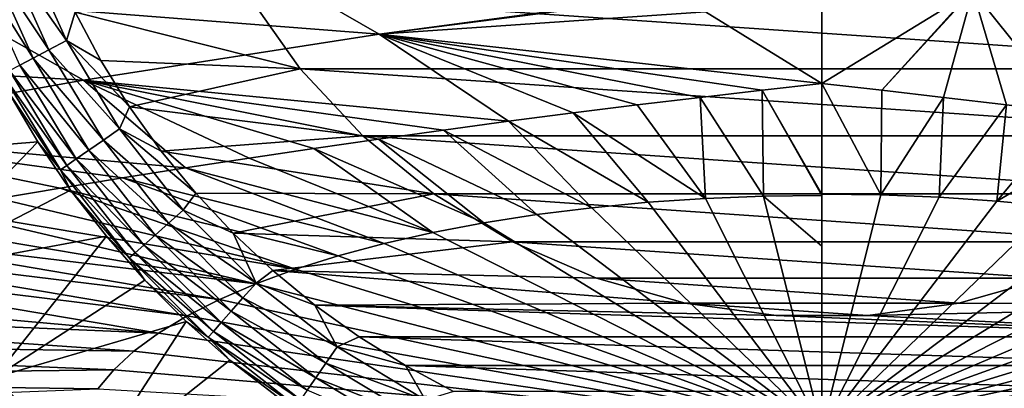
# Model space of a CAD drawing. Header units: metres. Extents: x -90 to 304, y -90 to 74.
# Tile 389 of 570: x 231.65 to 241.9, y 24.56 to 28.39. Entities that reach past the tile are written whole.
import ezdxf

# ---------------------------------------------------------------- set-up
doc = ezdxf.new("R2010")
doc.units = ezdxf.units.M
doc.layers.add('solid_21662050_350', color=7, linetype='CONTINUOUS')

msp = doc.modelspace()

# ---------------------------------------------------------------- linework, layer by layer
at = {"layer": 'solid_21662050_350'}
for points in [[(233.895706, 29.104031, 169.554962), (230.838501, 28.594345, 170.869919), (235.393646, 28.241667, 172.998947)], [(231.698441, 29.151634, -27.841965), (232.138458, 28.173946, -27.841965), (231.506378, 29.078796, -27.77289)], [(231.698441, 29.151634, -27.841965), (232.228882, 28.468464, -27.865166), (232.138458, 28.173946, -27.841965)], [(233.895706, 29.104031, 169.554962), (235.393646, 28.241667, 172.998947), (238.491364, 28.655617, 171.700562)], [(242.238281, 29.095026, 170.035919), (241.569321, 28.692457, 171.562195), (244.606354, 28.241669, 172.998947)], [(231.332748, 29.012945, -27.661184), (231.79216, 27.992189, -27.661184), (231.185684, 28.957174, -27.512096)], [(231.506378, 29.078796, -27.77289), (231.956589, 28.078489, -27.77289), (231.332748, 29.012945, -27.661184)], [(231.956589, 28.078489, -27.77289), (231.79216, 27.992189, -27.661184), (231.332748, 29.012945, -27.661184)], [(232.138458, 28.173946, -27.841965), (231.956589, 28.078489, -27.77289), (231.506378, 29.078796, -27.77289)], [(231.79216, 27.992189, -27.661184), (231.652893, 27.9191, -27.512096), (231.185684, 28.957174, -27.512096)], [(241.569321, 28.692457, 171.562195), (240.623352, 27.657963, 175.379639), (241.264847, 27.584156, 175.631393)], [(241.569321, 28.692457, 171.562195), (241.540237, 28.674816, 171.628479), (240.623352, 27.657963, 175.379639)], [(241.569321, 28.692457, 171.562195), (241.264847, 27.584156, 175.631393), (241.920181, 27.50572, 175.887405)], [(241.569321, 28.692457, 171.562195), (241.920181, 27.50572, 175.887405), (242.584976, 27.423016, 176.145905)], [(244.606354, 28.241669, 172.998947), (241.569321, 28.692457, 171.562195), (242.584976, 27.423016, 176.145905)], [(230.838501, 28.594345, 170.869919), (227.795197, 28.026539, 172.162613), (232.318314, 27.762939, 174.291809)], [(230.838501, 28.594345, 170.869919), (232.318314, 27.762939, 174.291809), (235.393646, 28.241667, 172.998947)], [(234.019073, 28.662905, -27.865166), (234.570007, 27.882399, -27.865166), (232.228882, 28.468464, -27.865166)], [(245.429993, 27.882399, -91.865166), (234.570007, 27.882399, -91.865166), (234.019073, 28.662905, -91.865166)], [(234.019073, 28.662905, -27.865166), (234.019073, 28.662905, -91.865166), (234.570007, 27.882399, -91.865166)], [(245.980927, 28.662905, -91.865166), (245.429993, 27.882399, -91.865166), (234.019073, 28.662905, -91.865166)], [(234.019073, 28.662905, -27.865166), (234.570007, 27.882399, -91.865166), (234.570007, 27.882399, -27.865166)], [(235.393646, 28.241667, 172.998947), (238.511627, 28.643291, 171.746811), (238.491364, 28.655617, 171.700562)], [(235.393646, 28.241667, 172.998947), (238.788086, 28.474531, 172.377945), (238.511627, 28.643291, 171.746811)], [(238.788086, 28.474531, 172.377945), (240, 27.727261, 175.132446), (240, 28.633511, 171.810837)], [(241.540237, 28.674816, 171.628479), (240, 27.727261, 175.132446), (240.623352, 27.657963, 175.379639)], [(240, 28.633511, 171.810837), (240, 27.727261, 175.132446), (241.540237, 28.674816, 171.628479)], [(232.138458, 28.173946, -27.841965), (232.228882, 28.468464, -27.865166), (232.49614, 27.968361, -27.865166)], [(234.570007, 27.882399, -27.865166), (232.49614, 27.968361, -27.865166), (232.228882, 28.468464, -27.865166)], [(235.393646, 28.241667, 172.998947), (240, 27.727261, 175.132446), (238.788086, 28.474531, 172.377945)], [(232.138458, 28.173946, -27.841965), (232.693115, 27.256426, -27.841965), (231.956589, 28.078489, -27.77289)], [(232.138458, 28.173946, -27.841965), (232.49614, 27.968361, -27.865166), (232.795517, 27.486853, -27.865166)], [(232.138458, 28.173946, -27.841965), (232.795517, 27.486853, -27.865166), (232.693115, 27.256426, -27.841965)], [(235.393646, 28.241667, 172.998947), (232.318314, 27.762939, 174.291809), (236.740265, 27.335768, 176.407272)], [(235.393646, 28.241667, 172.998947), (239.376129, 27.657904, 175.379837), (240, 27.727261, 175.132446)], [(235.393646, 28.241667, 172.998947), (238.734024, 27.584023, 175.631851), (239.376129, 27.657904, 175.379837)], [(235.393646, 28.241667, 172.998947), (238.078003, 27.505499, 175.888107), (238.734024, 27.584023, 175.631851)], [(235.393646, 28.241667, 172.998947), (237.412506, 27.422695, 176.146881), (238.078003, 27.505499, 175.888107)], [(235.393646, 28.241667, 172.998947), (236.740265, 27.335768, 176.407272), (237.412506, 27.422695, 176.146881)], [(231.956589, 28.078489, -27.77289), (232.524078, 27.139742, -27.77289), (231.79216, 27.992189, -27.661184)], [(232.693115, 27.256426, -27.841965), (232.524078, 27.139742, -27.77289), (231.956589, 28.078489, -27.77289)], [(227.795197, 28.026539, 172.162613), (229.256836, 27.219496, 175.558807), (232.318314, 27.762939, 174.291809)], [(231.79216, 27.992189, -27.661184), (232.371246, 27.034252, -27.661184), (231.652893, 27.9191, -27.512096)], [(232.524078, 27.139742, -27.77289), (232.371246, 27.034252, -27.661184), (231.79216, 27.992189, -27.661184)], [(234.570007, 27.882399, -27.865166), (232.795517, 27.486853, -27.865166), (232.49614, 27.968361, -27.865166)], [(231.652893, 27.9191, -27.512096), (232.241806, 26.944908, -27.512096), (231.545334, 27.862652, -27.332626)], [(232.371246, 27.034252, -27.661184), (232.241806, 26.944908, -27.512096), (231.652893, 27.9191, -27.512096)], [(234.570007, 27.882399, -27.865166), (235.222153, 27.18413, -27.865166), (232.795517, 27.486853, -27.865166)], [(244.777847, 27.18413, -91.865166), (235.222153, 27.18413, -91.865166), (234.570007, 27.882399, -91.865166)], [(234.570007, 27.882399, -27.865166), (234.570007, 27.882399, -91.865166), (235.222153, 27.18413, -91.865166)], [(245.429993, 27.882399, -91.865166), (244.777847, 27.18413, -91.865166), (234.570007, 27.882399, -91.865166)], [(234.570007, 27.882399, -27.865166), (235.222153, 27.18413, -91.865166), (235.222153, 27.18413, -27.865166)], [(232.318314, 27.762939, 174.291809), (229.256836, 27.219496, 175.558807), (233.378769, 26.85149, 177.694565)], [(231.545334, 27.862652, -27.332626), (232.141846, 26.875908, -27.332626), (231.474548, 27.825497, -27.131203)], [(231.474548, 27.825497, -27.131203), (232.07605, 26.830492, -27.131203), (231.532257, 27.644821, -26.917501)], [(232.141846, 26.875908, -27.332626), (232.07605, 26.830492, -27.131203), (231.474548, 27.825497, -27.131203)], [(232.241806, 26.944908, -27.512096), (232.141846, 26.875908, -27.332626), (231.545334, 27.862652, -27.332626)], [(232.318314, 27.762939, 174.291809), (236.064026, 27.244976, 176.668259), (236.740265, 27.335768, 176.407272)], [(232.318314, 27.762939, 174.291809), (235.386917, 27.150711, 176.928604), (236.064026, 27.244976, 176.668259)], [(232.318314, 27.762939, 174.291809), (234.712112, 27.053434, 177.187057), (235.386917, 27.150711, 176.928604)], [(232.318314, 27.762939, 174.291809), (234.042038, 26.953562, 177.442627), (234.712112, 27.053434, 177.187057)], [(232.318314, 27.762939, 174.291809), (233.378769, 26.85149, 177.694565), (234.042038, 26.953562, 177.442627)], [(239.376129, 27.657904, 175.379837), (240, 26.579887, 179.106644), (240, 27.727261, 175.132446)], [(240, 27.727261, 175.132446), (240, 26.579887, 179.106644), (240.611481, 26.571409, 179.130371)], [(240.623352, 27.657963, 175.379639), (240, 27.727261, 175.132446), (240.611481, 26.571409, 179.130371)], [(231.532257, 27.644821, -26.917501), (231.841278, 27.122314, -26.917501), (229.817261, 26.955685, 8.134833)], [(232.07605, 26.830492, -27.131203), (231.841278, 27.122314, -26.917501), (231.532257, 27.644821, -26.917501)], [(238.787949, 26.533983, 179.241165), (238.734024, 27.584023, 175.631851), (238.078003, 27.505499, 175.888107)], [(239.392105, 26.558205, 179.173889), (239.376129, 27.657904, 175.379837), (238.734024, 27.584023, 175.631851)], [(238.787949, 26.533983, 179.241165), (239.392105, 26.558205, 179.173889), (238.734024, 27.584023, 175.631851)], [(239.376129, 27.657904, 175.379837), (240, 26.566296, 179.151413), (240, 26.579887, 179.106644)], [(239.392105, 26.558205, 179.173889), (240, 26.566296, 179.151413), (239.376129, 27.657904, 175.379837)], [(241.264847, 27.584156, 175.631393), (240.623352, 27.657963, 175.379639), (240.611481, 26.571409, 179.130371)], [(241.264847, 27.584156, 175.631393), (240.611481, 26.571409, 179.130371), (241.218994, 26.546709, 179.199142)], [(241.920181, 27.50572, 175.887405), (241.264847, 27.584156, 175.631393), (241.218994, 26.546709, 179.199142)], [(232.693115, 27.256426, -27.841965), (232.795517, 27.486853, -27.865166), (233.125763, 27.025915, -27.865166)], [(235.222153, 27.18413, -27.865166), (233.125763, 27.025915, -27.865166), (232.795517, 27.486853, -27.865166)], [(238.787949, 26.533983, 179.241165), (238.078003, 27.505499, 175.888107), (237.412506, 27.422695, 176.146881)], [(241.920181, 27.50572, 175.887405), (241.218994, 26.546709, 179.199142), (241.818817, 26.505947, 179.312546)], [(242.584976, 27.423016, 176.145905), (241.920181, 27.50572, 175.887405), (241.818817, 26.505947, 179.312546)], [(238.191269, 26.493778, 179.352829), (237.412506, 27.422695, 176.146881), (236.740265, 27.335768, 176.407272)], [(238.191269, 26.493778, 179.352829), (238.787949, 26.533983, 179.241165), (237.412506, 27.422695, 176.146881)], [(243.2565, 27.336195, 176.406021), (242.584976, 27.423016, 176.145905), (241.818817, 26.505947, 179.312546)], [(232.693115, 27.256426, -27.841965), (233.35434, 26.412453, -27.841965), (232.524078, 27.139742, -27.77289)], [(232.693115, 27.256426, -27.841965), (233.125763, 27.025915, -27.865166), (233.485458, 26.587574, -27.865166)], [(232.693115, 27.256426, -27.841965), (233.485458, 26.587574, -27.865166), (233.35434, 26.412453, -27.841965)], [(237.605743, 26.437841, 179.508209), (236.740265, 27.335768, 176.407272), (236.064026, 27.244976, 176.668259)], [(237.605743, 26.437841, 179.508209), (238.191269, 26.493778, 179.352829), (236.740265, 27.335768, 176.407272)], [(243.2565, 27.336195, 176.406021), (241.818817, 26.505947, 179.312546), (242.407257, 26.449377, 179.469849)], [(229.256836, 27.219496, 175.558807), (232.723267, 26.747465, 177.942535), (233.378769, 26.85149, 177.694565)], [(229.256836, 27.219496, 175.558807), (232.075287, 26.641588, 178.186569), (232.723267, 26.747465, 177.942535)], [(229.256836, 27.219496, 175.558807), (231.433807, 26.5338, 178.427063), (232.075287, 26.641588, 178.186569)], [(235.222153, 27.18413, -27.865166), (235.963242, 26.581211, -27.865166), (233.125763, 27.025915, -27.865166)], [(236.482498, 26.280237, 179.945969), (235.386917, 27.150711, 176.928604), (234.712112, 27.053434, 177.187057)], [(244.036758, 26.581211, -91.865166), (235.963242, 26.581211, -91.865166), (235.222153, 27.18413, -91.865166)], [(235.222153, 27.18413, -27.865166), (235.222153, 27.18413, -91.865166), (235.963242, 26.581211, -91.865166)], [(244.777847, 27.18413, -91.865166), (244.036758, 26.581211, -91.865166), (235.222153, 27.18413, -91.865166)], [(235.222153, 27.18413, -27.865166), (235.963242, 26.581211, -91.865166), (235.963242, 26.581211, -27.865166)], [(237.034973, 26.366514, 179.706329), (236.064026, 27.244976, 176.668259), (235.386917, 27.150711, 176.928604)], [(236.482498, 26.280237, 179.945969), (237.034973, 26.366514, 179.706329), (235.386917, 27.150711, 176.928604)], [(237.034973, 26.366514, 179.706329), (237.605743, 26.437841, 179.508209), (236.064026, 27.244976, 176.668259)], [(231.841278, 27.122314, -26.917501), (230.53569, 25.767262, 8.134833), (229.817261, 26.955685, 8.134833)], [(231.841278, 27.122314, -26.917501), (232.18248, 26.620239, -26.917501), (230.53569, 25.767262, 8.134833)], [(232.07605, 26.830492, -27.131203), (232.18248, 26.620239, -26.917501), (231.841278, 27.122314, -26.917501)], [(232.524078, 27.139742, -27.77289), (233.200577, 26.276243, -27.77289), (232.371246, 27.034252, -27.661184)], [(233.35434, 26.412453, -27.841965), (233.200577, 26.276243, -27.77289), (232.524078, 27.139742, -27.77289)], [(235.951691, 26.179544, 180.225647), (234.712112, 27.053434, 177.187057), (234.042038, 26.953562, 177.442627)], [(235.951691, 26.179544, 180.225647), (236.482498, 26.280237, 179.945969), (234.712112, 27.053434, 177.187057)], [(232.241806, 26.944908, -27.512096), (232.943863, 26.048805, -27.512096), (232.141846, 26.875908, -27.332626)], [(232.371246, 27.034252, -27.661184), (233.061584, 26.153099, -27.661184), (232.241806, 26.944908, -27.512096)], [(233.061584, 26.153099, -27.661184), (232.943863, 26.048805, -27.512096), (232.241806, 26.944908, -27.512096)], [(233.200577, 26.276243, -27.77289), (233.061584, 26.153099, -27.661184), (232.371246, 27.034252, -27.661184)], [(235.963242, 26.581211, -27.865166), (233.485458, 26.587574, -27.865166), (233.125763, 27.025915, -27.865166)], [(235.951691, 26.179544, 180.225647), (234.042038, 26.953562, 177.442627), (233.378769, 26.85149, 177.694565)], [(232.141846, 26.875908, -27.332626), (232.852936, 25.96826, -27.332626), (232.07605, 26.830492, -27.131203)], [(232.943863, 26.048805, -27.512096), (232.852936, 25.96826, -27.332626), (232.141846, 26.875908, -27.332626)], [(235.445862, 26.065054, 180.543655), (233.378769, 26.85149, 177.694565), (232.723267, 26.747465, 177.942535)], [(235.445862, 26.065054, 180.543655), (235.951691, 26.179544, 180.225647), (233.378769, 26.85149, 177.694565)], [(234.968094, 25.937473, 180.898026), (232.723267, 26.747465, 177.942535), (232.075287, 26.641588, 178.186569)], [(232.07605, 26.830492, -27.131203), (232.793106, 25.915243, -27.131203), (232.18248, 26.620239, -26.917501)], [(232.852936, 25.96826, -27.332626), (232.793106, 25.915243, -27.131203), (232.07605, 26.830492, -27.131203)], [(234.968094, 25.937473, 180.898026), (235.445862, 26.065054, 180.543655), (232.723267, 26.747465, 177.942535)], [(234.521347, 25.797586, 181.286575), (232.075287, 26.641588, 178.186569), (231.433807, 26.5338, 178.427063)], [(234.521347, 25.797586, 181.286575), (234.968094, 25.937473, 180.898026), (232.075287, 26.641588, 178.186569)], [(232.18248, 26.620239, -26.917501), (232.554535, 26.140581, -26.917501), (230.53569, 25.767262, 8.134833)], [(234.521347, 25.797586, 181.286575), (231.433807, 26.5338, 178.427063), (230.796967, 26.423857, 178.664749)], [(232.793106, 25.915243, -27.131203), (232.554535, 26.140581, -26.917501), (232.18248, 26.620239, -26.917501)], [(233.35434, 26.412453, -27.841965), (233.485458, 26.587574, -27.865166), (233.873032, 26.173725, -27.865166)], [(235.963242, 26.581211, -27.865166), (233.873032, 26.173725, -27.865166), (233.485458, 26.587574, -27.865166)], [(235.963242, 26.581211, -27.865166), (236.779526, 26.084818, -27.865166), (233.873032, 26.173725, -27.865166)], [(243.220474, 26.084818, -91.865166), (236.779526, 26.084818, -91.865166), (235.963242, 26.581211, -91.865166)], [(235.963242, 26.581211, -27.865166), (235.963242, 26.581211, -91.865166), (236.779526, 26.084818, -91.865166)], [(244.036758, 26.581211, -91.865166), (243.220474, 26.084818, -91.865166), (235.963242, 26.581211, -91.865166)], [(235.963242, 26.581211, -27.865166), (236.779526, 26.084818, -91.865166), (236.779526, 26.084818, -27.865166)], [(238.191269, 26.493778, 179.352829), (240, 24.126535, 186.507858), (238.787949, 26.533983, 179.241165)], [(238.787949, 26.533983, 179.241165), (240, 24.126535, 186.507858), (239.392105, 26.558205, 179.173889)], [(239.392105, 26.558205, 179.173889), (240, 26.037872, 180.85527), (240, 26.566296, 179.151413)], [(239.392105, 26.558205, 179.173889), (240, 24.126535, 186.507858), (240, 26.037872, 180.85527)], [(240, 24.126535, 186.507858), (240.611481, 26.571409, 179.130371), (240, 26.579887, 179.106644)], [(240, 26.566296, 179.151413), (240, 24.126535, 186.507858), (240, 26.579887, 179.106644)], [(240, 24.126535, 186.507858), (241.218994, 26.546709, 179.199142), (240.611481, 26.571409, 179.130371)], [(240, 26.566296, 179.151413), (240, 26.037872, 180.85527), (240, 24.126535, 186.507858)], [(240, 24.126535, 186.507858), (241.818817, 26.505947, 179.312546), (241.218994, 26.546709, 179.199142)], [(237.034973, 26.366514, 179.706329), (240, 24.126535, 186.507858), (237.605743, 26.437841, 179.508209)], [(237.605743, 26.437841, 179.508209), (240, 24.126535, 186.507858), (238.191269, 26.493778, 179.352829)], [(240, 24.126535, 186.507858), (242.407257, 26.449377, 179.469849), (241.818817, 26.505947, 179.312546)], [(240, 24.126535, 186.507858), (242.980667, 26.377354, 179.670074), (242.407257, 26.449377, 179.469849)], [(234.108398, 25.646259, 181.706909), (230.796967, 26.423857, 178.664749), (230.16214, 26.311352, 178.90062)], [(234.108398, 25.646259, 181.706909), (234.521347, 25.797586, 181.286575), (230.796967, 26.423857, 178.664749)], [(233.35434, 26.412453, -27.841965), (234.112457, 25.654333, -27.841965), (233.200577, 26.276243, -27.77289)], [(233.35434, 26.412453, -27.841965), (233.873032, 26.173725, -27.865166), (234.112457, 25.654333, -27.841965)], [(236.482498, 26.280237, 179.945969), (240, 24.126535, 186.507858), (237.034973, 26.366514, 179.706329)], [(240, 24.126535, 186.507858), (243.535538, 26.290325, 179.911987), (242.980667, 26.377354, 179.670074)], [(234.108398, 25.646259, 181.706909), (230.16214, 26.311352, 178.90062), (229.526321, 26.195774, 179.135742)], [(233.200577, 26.276243, -27.77289), (233.976242, 25.500584, -27.77289), (233.061584, 26.153099, -27.661184)], [(234.112457, 25.654333, -27.841965), (233.976242, 25.500584, -27.77289), (233.200577, 26.276243, -27.77289)], [(235.951691, 26.179544, 180.225647), (240, 24.126535, 186.507858), (236.482498, 26.280237, 179.945969)], [(240, 24.126535, 186.507858), (244.068451, 26.188833, 180.194061), (243.535538, 26.290325, 179.911987)], [(233.73175, 25.484425, 182.156418), (229.526321, 26.195774, 179.135742), (228.886108, 26.076462, 179.371384)], [(233.73175, 25.484425, 182.156418), (234.108398, 25.646259, 181.706909), (229.526321, 26.195774, 179.135742)], [(232.554535, 26.140581, -26.917501), (231.39212, 24.674089, 8.134833), (230.53569, 25.767262, 8.134833)], [(232.554535, 26.140581, -26.917501), (232.955994, 25.685232, -26.917501), (231.39212, 24.674089, 8.134833)], [(232.793106, 25.915243, -27.131203), (232.955994, 25.685232, -26.917501), (232.554535, 26.140581, -26.917501)], [(233.061584, 26.153099, -27.661184), (233.853104, 25.361584, -27.661184), (232.943863, 26.048805, -27.512096)], [(233.976242, 25.500584, -27.77289), (233.853104, 25.361584, -27.661184), (233.061584, 26.153099, -27.661184)], [(236.779526, 26.084818, -27.865166), (234.286865, 25.786077, -27.865166), (233.873032, 26.173725, -27.865166)], [(234.112457, 25.654333, -27.841965), (233.873032, 26.173725, -27.865166), (234.286865, 25.786077, -27.865166)], [(235.445862, 26.065054, 180.543655), (240, 24.126535, 186.507858), (235.951691, 26.179544, 180.225647)], [(240, 24.126535, 186.507858), (244.576111, 26.073509, 180.514557), (244.068451, 26.188833, 180.194061)], [(233.393768, 25.313076, 182.632355), (228.886108, 26.076462, 179.371384), (228.237839, 25.952635, 179.608887)], [(233.393768, 25.313076, 182.632355), (233.73175, 25.484425, 182.156418), (228.886108, 26.076462, 179.371384)], [(232.943863, 26.048805, -27.512096), (233.74881, 25.24386, -27.512096), (232.852936, 25.96826, -27.332626)], [(233.853104, 25.361584, -27.661184), (233.74881, 25.24386, -27.512096), (232.943863, 26.048805, -27.512096)], [(236.779526, 26.084818, -27.865166), (237.655853, 25.704168, -27.865166), (234.286865, 25.786077, -27.865166)], [(234.968094, 25.937473, 180.898026), (240, 24.126535, 186.507858), (235.445862, 26.065054, 180.543655)], [(242.344147, 25.704168, -91.865166), (237.655853, 25.704168, -91.865166), (236.779526, 26.084818, -91.865166)], [(236.779526, 26.084818, -27.865166), (236.779526, 26.084818, -91.865166), (237.655853, 25.704168, -91.865166)], [(243.220474, 26.084818, -91.865166), (242.344147, 25.704168, -91.865166), (236.779526, 26.084818, -91.865166)], [(236.779526, 26.084818, -27.865166), (237.655853, 25.704168, -91.865166), (237.655853, 25.704168, -27.865166)], [(240, 24.126535, 186.507858), (245.05542, 25.945068, 180.871506), (244.576111, 26.073509, 180.514557)], [(233.096497, 25.133276, 183.131775), (228.237839, 25.952635, 179.608887), (226.900131, 25.687525, 180.095444)], [(233.096497, 25.133276, 183.131775), (233.393768, 25.313076, 182.632355), (228.237839, 25.952635, 179.608887)], [(232.852936, 25.96826, -27.332626), (233.668259, 25.152943, -27.332626), (232.793106, 25.915243, -27.131203)], [(233.74881, 25.24386, -27.512096), (233.668259, 25.152943, -27.332626), (232.852936, 25.96826, -27.332626)], [(234.521347, 25.797586, 181.286575), (240, 24.126535, 186.507858), (234.968094, 25.937473, 180.898026)], [(240, 24.126535, 186.507858), (245.503433, 25.804304, 181.262665), (245.05542, 25.945068, 180.871506)], [(232.793106, 25.915243, -27.131203), (233.61525, 25.0931, -27.131203), (232.955994, 25.685232, -26.917501)], [(233.668259, 25.152943, -27.332626), (233.61525, 25.0931, -27.131203), (232.793106, 25.915243, -27.131203)], [(234.108398, 25.646259, 181.706909), (240, 24.126535, 186.507858), (234.521347, 25.797586, 181.286575)], [(234.112457, 25.654333, -27.841965), (234.286865, 25.786077, -27.865166), (234.725159, 25.426344, -27.865166)], [(238.575806, 25.446413, -27.865166), (234.725159, 25.426344, -27.865166), (234.286865, 25.786077, -27.865166)], [(237.655853, 25.704168, -27.865166), (238.575806, 25.446413, -27.865166), (234.286865, 25.786077, -27.865166)], [(240, 24.126535, 186.507858), (245.917374, 25.652092, 181.685623), (245.503433, 25.804304, 181.262665)], [(233.096497, 25.133276, 183.131775), (226.900131, 25.687525, 180.095444), (225.722458, 25.443419, 180.519882)], [(232.955994, 25.685232, -26.917501), (233.385239, 25.255987, -26.917501), (231.39212, 24.674089, 8.134833)], [(233.61525, 25.0931, -27.131203), (233.385239, 25.255987, -26.917501), (232.955994, 25.685232, -26.917501)], [(233.73175, 25.484425, 182.156418), (240, 24.126535, 186.507858), (234.108398, 25.646259, 181.706909)], [(234.112457, 25.654333, -27.841965), (234.956421, 24.993122, -27.841965), (233.976242, 25.500584, -27.77289)], [(234.112457, 25.654333, -27.841965), (234.725159, 25.426344, -27.865166), (234.956421, 24.993122, -27.841965)], [(241.424194, 25.446413, -91.865166), (238.575806, 25.446413, -91.865166), (237.655853, 25.704168, -91.865166)], [(237.655853, 25.704168, -27.865166), (237.655853, 25.704168, -91.865166), (238.575806, 25.446413, -91.865166)], [(242.344147, 25.704168, -91.865166), (241.424194, 25.446413, -91.865166), (237.655853, 25.704168, -91.865166)], [(237.655853, 25.704168, -27.865166), (238.575806, 25.446413, -91.865166), (238.575806, 25.446413, -27.865166)], [(240, 24.126535, 186.507858), (246.294708, 25.489372, 182.137772), (245.917374, 25.652092, 181.685623)], [(241.424194, 25.446413, -27.865166), (241.424194, 25.446413, -91.865166), (242.344147, 25.704168, -91.865166)], [(241.424194, 25.446413, -27.865166), (242.344147, 25.704168, -91.865166), (242.344147, 25.704168, -27.865166)], [(241.424194, 25.446413, -27.865166), (242.344147, 25.704168, -27.865166), (245.274841, 25.426344, -27.865166)], [(232.841797, 24.946127, 183.651596), (225.722458, 25.443419, 180.519882), (225.277405, 25.057224, 181.588913)], [(232.841797, 24.946127, 183.651596), (233.096497, 25.133276, 183.131775), (225.722458, 25.443419, 180.519882)], [(233.393768, 25.313076, 182.632355), (240, 24.126535, 186.507858), (233.73175, 25.484425, 182.156418)], [(233.976242, 25.500584, -27.77289), (234.839737, 24.824076, -27.77289), (233.853104, 25.361584, -27.661184)], [(234.956421, 24.993122, -27.841965), (234.839737, 24.824076, -27.77289), (233.976242, 25.500584, -27.77289)], [(238.575806, 25.446413, -27.865166), (239.522308, 25.316319, -27.865166), (234.725159, 25.426344, -27.865166)], [(244.813965, 25.09606, -27.865166), (235.186035, 25.09606, -27.865166), (234.725159, 25.426344, -27.865166)], [(234.956421, 24.993122, -27.841965), (234.725159, 25.426344, -27.865166), (235.186035, 25.09606, -27.865166)], [(239.522308, 25.316319, -27.865166), (244.813965, 25.09606, -27.865166), (234.725159, 25.426344, -27.865166)], [(240.477692, 25.316319, -91.865166), (239.522308, 25.316319, -91.865166), (238.575806, 25.446413, -91.865166)], [(238.575806, 25.446413, -27.865166), (238.575806, 25.446413, -91.865166), (239.522308, 25.316319, -91.865166)], [(241.424194, 25.446413, -91.865166), (240.477692, 25.316319, -91.865166), (238.575806, 25.446413, -91.865166)], [(238.575806, 25.446413, -27.865166), (239.522308, 25.316319, -91.865166), (239.522308, 25.316319, -27.865166)], [(240, 24.126535, 186.507858), (246.633133, 25.31715, 182.616302), (246.294708, 25.489372, 182.137772)], [(240.477692, 25.316319, -27.865166), (240.477692, 25.316319, -91.865166), (241.424194, 25.446413, -91.865166)], [(240.477692, 25.316319, -27.865166), (241.424194, 25.446413, -91.865166), (241.424194, 25.446413, -27.865166)], [(240.477692, 25.316319, -27.865166), (241.424194, 25.446413, -27.865166), (245.274841, 25.426344, -27.865166)], [(240.477692, 25.316319, -27.865166), (245.274841, 25.426344, -27.865166), (244.813965, 25.09606, -27.865166)], [(233.096497, 25.133276, 183.131775), (240, 24.126535, 186.507858), (233.393768, 25.313076, 182.632355)], [(233.853104, 25.361584, -27.661184), (234.734253, 24.671246, -27.661184), (233.74881, 25.24386, -27.512096)], [(234.839737, 24.824076, -27.77289), (234.734253, 24.671246, -27.661184), (233.853104, 25.361584, -27.661184)], [(239.522308, 25.316319, -27.865166), (239.522308, 25.316319, -91.865166), (240.477692, 25.316319, -91.865166)], [(239.522308, 25.316319, -27.865166), (240.477692, 25.316319, -91.865166), (240.477692, 25.316319, -27.865166)], [(239.522308, 25.316319, -27.865166), (240.477692, 25.316319, -27.865166), (244.813965, 25.09606, -27.865166)], [(240, 24.126535, 186.507858), (246.930557, 25.136494, 183.118286), (246.633133, 25.31715, 182.616302)], [(233.385239, 25.255987, -26.917501), (232.374115, 23.69211, 8.134833), (231.39212, 24.674089, 8.134833)], [(233.385239, 25.255987, -26.917501), (233.840576, 24.854542, -26.917501), (232.374115, 23.69211, 8.134833)], [(233.61525, 25.0931, -27.131203), (233.840576, 24.854542, -26.917501), (233.385239, 25.255987, -26.917501)], [(233.74881, 25.24386, -27.512096), (234.644913, 24.541809, -27.512096), (233.668259, 25.152943, -27.332626)], [(234.734253, 24.671246, -27.661184), (234.644913, 24.541809, -27.512096), (233.74881, 25.24386, -27.512096)], [(232.841797, 24.946127, 183.651596), (240, 24.126535, 186.507858), (233.096497, 25.133276, 183.131775)], [(233.668259, 25.152943, -27.332626), (234.575912, 24.441847, -27.332626), (233.61525, 25.0931, -27.131203)], [(234.644913, 24.541809, -27.512096), (234.575912, 24.441847, -27.332626), (233.668259, 25.152943, -27.332626)], [(240, 24.126535, 186.507858), (247.185181, 24.948517, 183.640579), (246.930557, 25.136494, 183.118286)], [(232.631241, 24.752787, 184.188629), (225.277405, 25.057224, 181.588913), (224.933395, 24.658699, 182.695862)], [(232.631241, 24.752787, 184.188629), (232.841797, 24.946127, 183.651596), (225.277405, 25.057224, 181.588913)], [(233.61525, 25.0931, -27.131203), (234.530487, 24.376049, -27.131203), (233.840576, 24.854542, -26.917501)], [(234.575912, 24.441847, -27.332626), (234.530487, 24.376049, -27.131203), (233.61525, 25.0931, -27.131203)], [(234.956421, 24.993122, -27.841965), (235.186035, 25.09606, -27.865166), (235.667557, 24.796602, -27.865166)], [(244.332443, 24.796602, -27.865166), (235.667557, 24.796602, -27.865166), (235.186035, 25.09606, -27.865166)], [(244.813965, 25.09606, -27.865166), (244.332443, 24.796602, -27.865166), (235.186035, 25.09606, -27.865166)], [(232.631241, 24.752787, 184.188629), (240, 24.126535, 186.507858), (232.841797, 24.946127, 183.651596)], [(234.956421, 24.993122, -27.841965), (235.873947, 24.438463, -27.841965), (234.839737, 24.824076, -27.77289)], [(234.956421, 24.993122, -27.841965), (235.667557, 24.796602, -27.865166), (235.873947, 24.438463, -27.841965)], [(240, 24.126535, 186.507858), (247.395432, 24.754381, 184.179993), (247.185181, 24.948517, 183.640579)], [(233.840576, 24.854542, -26.917501), (234.320236, 24.482481, -26.917501), (232.374115, 23.69211, 8.134833)], [(234.530487, 24.376049, -27.131203), (234.320236, 24.482481, -26.917501), (233.840576, 24.854542, -26.917501)], [(234.839737, 24.824076, -27.77289), (235.778488, 24.256584, -27.77289), (234.734253, 24.671246, -27.661184)], [(235.873947, 24.438463, -27.841965), (235.778488, 24.256584, -27.77289), (234.839737, 24.824076, -27.77289)], [(243.832397, 24.529301, -27.865166), (236.167603, 24.529301, -27.865166), (235.667557, 24.796602, -27.865166)], [(235.873947, 24.438463, -27.841965), (235.667557, 24.796602, -27.865166), (236.167603, 24.529301, -27.865166)], [(244.332443, 24.796602, -27.865166), (243.832397, 24.529301, -27.865166), (235.667557, 24.796602, -27.865166)], [(232.466095, 24.554447, 184.739532), (232.631241, 24.752787, 184.188629), (224.933395, 24.658699, 182.695862)], [(232.466095, 24.554447, 184.739532), (240, 24.126535, 186.507858), (232.631241, 24.752787, 184.188629)], [(240, 24.126535, 186.507858), (247.560028, 24.555286, 184.73317), (247.395432, 24.754381, 184.179993)], [(232.466095, 24.554447, 184.739532), (224.933395, 24.658699, 182.695862), (224.683243, 24.252226, 183.82489)], [(231.39212, 24.674089, 8.134833), (232.066986, 23.284014, 8.134833), (231.050018, 24.293995, 8.134833)], [(231.39212, 24.674089, 8.134833), (232.374115, 23.69211, 8.134833), (232.066986, 23.284014, 8.134833)], [(234.734253, 24.671246, -27.661184), (235.692184, 24.092152, -27.661184), (234.644913, 24.541809, -27.512096)], [(235.778488, 24.256584, -27.77289), (235.692184, 24.092152, -27.661184), (234.734253, 24.671246, -27.661184)]]:
    msp.add_3dface(points, dxfattribs=at)

doc.saveas('drawing.dxf')
